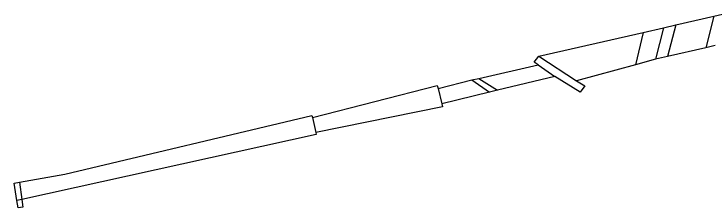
# Model space of a CAD drawing. Extents: x -263587 to -261993, y -1238795 to -1236748.
# Drawn here: x -263586.9 to -263435.1, y -1237150.7 to -1237108.6 of the extents above; entities that cross this region are included whole.
import ezdxf

# ---------------------------------------------------------------- set-up
doc = ezdxf.new("R2010")
doc.units = 0
doc.layers.add('Vrstva 1', color=7, linetype='Continuous')

msp = doc.modelspace()

# ---------------------------------------------------------------- linework, layer by layer
at = {"layer": 'Vrstva 1'}
for p, q in [((-263443.38, -1237111.01), (-263435.16, -1237109.09)), ((-263435.16, -1237109.09), (-263436.88, -1237115.95)), ((-263435.16, -1237109.09), (-263433.25, -1237108.64)), ((-263446.04, -1237111.63), (-263443.38, -1237111.01)), ((-263443.38, -1237111.01), (-263445.16, -1237117.83)), ((-263473.08, -1237117.81), (-263450.45, -1237112.66)), ((-263450.45, -1237112.66), (-263452.13, -1237119.66)), ((-263450.45, -1237112.66), (-263446.04, -1237111.63)), ((-263446.04, -1237111.63), (-263447.76, -1237118.44)), ((-263436.88, -1237115.95), (-263445.16, -1237117.83)), ((-263434.84, -1237115.49), (-263436.88, -1237115.95)), ((-263474.11, -1237119.07), (-263473.08, -1237117.81)), ((-263473.24, -1237119.66), (-263474.11, -1237119.07)), ((-263473.08, -1237117.81), (-263464.88, -1237123.12)), ((-263447.76, -1237118.44), (-263452.13, -1237119.66)), ((-263445.16, -1237117.83), (-263447.76, -1237118.44)), ((-263486.1, -1237122.59), (-263473.24, -1237119.66)), ((-263473.24, -1237119.66), (-263469.58, -1237122.17)), ((-263452.13, -1237119.66), (-263464.88, -1237123.12)), ((-263494.88, -1237124.8), (-263487.58, -1237122.93)), ((-263487.58, -1237122.93), (-263486.1, -1237122.59)), ((-263487.58, -1237122.93), (-263483.81, -1237125.58)), ((-263486.1, -1237122.59), (-263482.06, -1237125.16)), ((-263469.58, -1237122.17), (-263482.06, -1237125.16)), ((-263464.08, -1237125.58), (-263469.58, -1237122.17)), ((-263464.88, -1237123.12), (-263463.09, -1237124.18)), ((-263522.16, -1237131.04), (-263495.11, -1237124.13)), ((-263495.11, -1237124.13), (-263494.88, -1237124.8)), ((-263494.88, -1237124.8), (-263494.1, -1237128.08)), ((-263482.06, -1237125.16), (-263483.81, -1237125.58)), ((-263463.09, -1237124.18), (-263464.08, -1237125.58)), ((-263483.81, -1237125.58), (-263494.1, -1237128.08)), ((-263494.1, -1237128.08), (-263493.95, -1237128.78)), ((-263493.95, -1237128.78), (-263521.45, -1237134.34)), ((-263575.88, -1237143.38), (-263522.28, -1237130.61)), ((-263522.28, -1237130.61), (-263522.16, -1237131.04)), ((-263522.16, -1237131.04), (-263521.45, -1237134.34)), ((-263521.38, -1237134.79), (-263585.15, -1237148.87)), ((-263521.45, -1237134.34), (-263521.38, -1237134.79)), ((-263585.67, -1237145.07), (-263575.88, -1237143.38)), ((-263586.88, -1237145.29), (-263585.67, -1237145.07)), ((-263586.24, -1237149.1), (-263586.88, -1237145.29)), ((-263585.67, -1237145.07), (-263585.15, -1237148.87)), ((-263585.15, -1237148.87), (-263586.24, -1237149.1)), ((-263585.98, -1237150.69), (-263586.24, -1237149.1)), ((-263585.15, -1237148.87), (-263584.96, -1237150.49)), ((-263584.96, -1237150.49), (-263585.98, -1237150.69))]:
    msp.add_line(p, q, dxfattribs=at)

doc.saveas('drawing.dxf')
